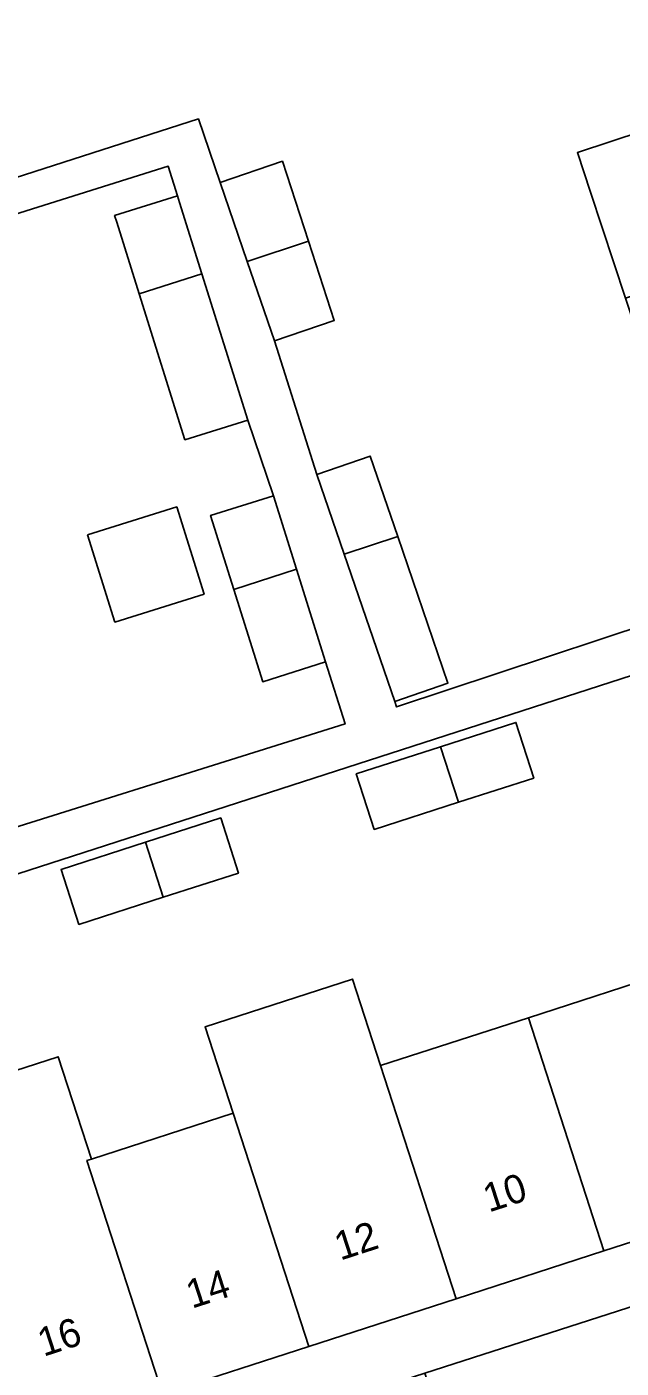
# Model space of a CAD drawing. Extents: x 159371 to 159986, y 382987 to 383597.
# Drawn here: x 159530.89 to 159551.69, y 383297.86 to 383344.83 of the extents above; entities that cross this region are included whole.
import ezdxf

# ---------------------------------------------------------------- set-up
doc = ezdxf.new("R2010")
doc.units = 0
for name, color, linetype in [('IMGEO_Erf', 7, 'Continuous'), ('IMGEO_Pand', 7, 'Continuous'), ('IMGEO_Pand_nummerreeks', 7, 'Continuous'), ('IMGEO_Rijbaan_lokaal_open', 7, 'Continuous'), ('IMGEO_Voetpad_open', 7, 'Continuous')]:
    doc.layers.add(name, color=color, linetype=linetype)

msp = doc.modelspace()

# ---------------------------------------------------------------- linework, layer by layer
at = {"layer": 'IMGEO_Erf'}
for points in [[(159530.48, 383339.535), (159536.895, 383341.602), (159537.659, 383339.372), (159539.837, 383340.118), (159540.745, 383337.321), (159541.648, 383334.543), (159539.558, 383333.828), (159541.043, 383329.155), (159542.91, 383329.795), (159543.872, 383326.985), (159545.631, 383321.847), (159543.765, 383321.208), (159543.831, 383321.016), (159556.299, 383325.152), (159555.184, 383328.516), (159552.976, 383327.788), (159552.313, 383329.798), (159553.539, 383330.187), (159551.845, 383335.323), (159550.62, 383339.037), (159550.163, 383340.425), (159553.597, 383341.557), (159551.81, 383346.94)], [(159527.01, 383315.711), (159542.027, 383320.417), (159541.347, 383322.587), (159539.146, 383321.897), (159538.135, 383325.122), (159537.322, 383327.716), (159539.523, 383328.406), (159538.626, 383331.057), (159536.425, 383330.367), (159534.823, 383335.478), (159534.036, 383337.99), (159533.965, 383338.217), (159536.166, 383338.907), (159535.841, 383339.945), (159529.193, 383337.862)]]:
    msp.add_lwpolyline(points, dxfattribs=at)
for points in [[(159533.019, 383327.037), (159536.137, 383328.014), (159537.093, 383324.964), (159533.975, 383323.986)], [(159558.763, 383313.472), (159563.918, 383315.141), (159564.507, 383315.332), (159569.263, 383316.872), (159566.789, 383324.468), (159563.916, 383323.538), (159563.201, 383325.724), (159527.495, 383314.182), (159524.644, 383313.247), (159521.765, 383312.303), (159519.344, 383311.509), (159522.517, 383301.734), (159527.826, 383303.453), (159526.665, 383307.041), (159531.993, 383308.766), (159533.154, 383305.179), (159538.113, 383306.785), (159537.132, 383309.814), (159542.289, 383311.484), (159543.269, 383308.455), (159548.443, 383310.13), (159553.618, 383311.806)], [(159546.001, 383317.676), (159543.049, 383316.725), (159542.423, 383318.67), (159545.372, 383319.621), (159548.007, 383320.47), (159548.635, 383318.524)], [(159535.665, 383314.347), (159532.714, 383313.396), (159532.093, 383315.325), (159535.041, 383316.275), (159537.677, 383317.125), (159538.299, 383315.195)]]:
    msp.add_lwpolyline(points, close=True, dxfattribs=at)
at = {"layer": 'IMGEO_Pand'}
for points in [[(159563.108, 383340.158), (159563.602, 383340.321), (159562.758, 383342.886), (159562.264, 383342.723), (159561.762, 383344.248), (159553.597, 383341.557), (159550.163, 383340.425), (159550.62, 383339.037), (159551.845, 383335.323), (159555.286, 383336.458), (159563.441, 383339.148)], [(159537.659, 383339.372), (159538.603, 383336.615), (159540.745, 383337.321), (159539.837, 383340.118)], [(159536.237, 383338.68), (159536.166, 383338.907), (159533.965, 383338.217), (159534.036, 383337.99), (159534.823, 383335.478), (159537.02, 383336.181)], [(159540.745, 383337.321), (159538.603, 383336.615), (159539.558, 383333.828), (159541.648, 383334.543)], [(159537.02, 383336.181), (159534.823, 383335.478), (159536.425, 383330.367), (159538.626, 383331.057)], [(159541.043, 383329.155), (159541.999, 383326.367), (159543.872, 383326.985), (159542.91, 383329.795)], [(159540.33, 383325.832), (159539.523, 383328.406), (159537.322, 383327.716), (159538.135, 383325.122)], [(159533.019, 383327.037), (159533.975, 383323.986), (159537.093, 383324.964), (159536.137, 383328.014)], [(159543.872, 383326.985), (159541.999, 383326.367), (159543.765, 383321.208), (159545.631, 383321.847)], [(159540.33, 383325.832), (159538.135, 383325.122), (159539.146, 383321.897), (159541.347, 383322.587)], [(159548.007, 383320.47), (159545.372, 383319.621), (159546.001, 383317.676), (159548.635, 383318.524)], [(159545.372, 383319.621), (159542.423, 383318.67), (159543.049, 383316.725), (159546.001, 383317.676)], [(159537.677, 383317.125), (159535.041, 383316.275), (159535.665, 383314.347), (159538.299, 383315.195)], [(159535.041, 383316.275), (159532.093, 383315.325), (159532.714, 383313.396), (159535.665, 383314.347)], [(159556.261, 383303.641), (159553.618, 383311.806), (159548.443, 383310.13), (159551.086, 383301.963)], [(159543.269, 383308.455), (159542.289, 383311.484), (159537.132, 383309.814), (159538.113, 383306.785), (159540.758, 383298.615), (159545.913, 383300.286)], [(159545.913, 383300.286), (159551.086, 383301.963), (159548.443, 383310.13), (159543.269, 383308.455)], [(159527.826, 383303.453), (159530.505, 383295.292), (159535.641, 383296.956), (159532.996, 383305.128), (159533.154, 383305.179), (159531.993, 383308.766), (159526.665, 383307.041)], [(159538.113, 383306.785), (159533.154, 383305.179), (159532.996, 383305.128), (159535.641, 383296.956), (159540.758, 383298.615)]]:
    msp.add_lwpolyline(points, close=True, dxfattribs=at)
at = {"layer": 'IMGEO_Rijbaan_lokaal_open'}
msp.add_lwpolyline([(159577.82, 383302.082), (159575.958, 383307.741), (159572.877, 383306.719), (159544.818, 383297.679), (159546.61, 383292.003), (159551.485, 383293.583), (159554.057, 383294.368)], close=True, dxfattribs=at)
at = {"layer": 'IMGEO_Voetpad_open'}
for points in [[(159527.495, 383314.182), (159563.201, 383325.724), (159566.082, 383326.666), (159568.851, 383327.723), (159570.274, 383328.182), (159569.798, 383329.624), (159566.892, 383328.665), (159562.147, 383327.092), (159556.299, 383325.152), (159543.831, 383321.016), (159543.765, 383321.208), (159541.999, 383326.367), (159541.043, 383329.155), (159539.558, 383333.828), (159538.603, 383336.615), (159537.659, 383339.372), (159536.895, 383341.602), (159530.48, 383339.535)], [(159529.193, 383337.862), (159535.841, 383339.945), (159536.166, 383338.907), (159536.237, 383338.68), (159537.02, 383336.181), (159538.626, 383331.057), (159539.523, 383328.406), (159540.33, 383325.832), (159541.347, 383322.587), (159542.027, 383320.417), (159527.01, 383315.711)], [(159572.877, 383306.719), (159575.958, 383307.741), (159575.265, 383309.805), (159571.909, 383308.713), (159566.56, 383306.979), (159561.405, 383305.308), (159556.261, 383303.641), (159551.086, 383301.963), (159545.913, 383300.286), (159540.758, 383298.615), (159535.641, 383296.956), (159530.505, 383295.292), (159525.157, 383293.558), (159524.379, 383292.528)], [(159527.767, 383292.186), (159541.44, 383296.591), (159544.818, 383297.679), (159572.877, 383306.719)]]:
    msp.add_lwpolyline(points, dxfattribs=at)

# ---------------------------------------------------------------- texts
at = {"layer": 'IMGEO_Pand_nummerreeks'}
for s, rotation, p in [('10', 17.9605, (159547.06, 383303.306)), ('12', 17.9622, (159541.858, 383301.62)), ('14', 17.9605, (159536.667, 383299.937)), ('16', 17.9605, (159531.473, 383298.254))]:
    msp.add_text(s, height=1, rotation=rotation, dxfattribs=at).set_placement(p)

doc.saveas('drawing.dxf')
